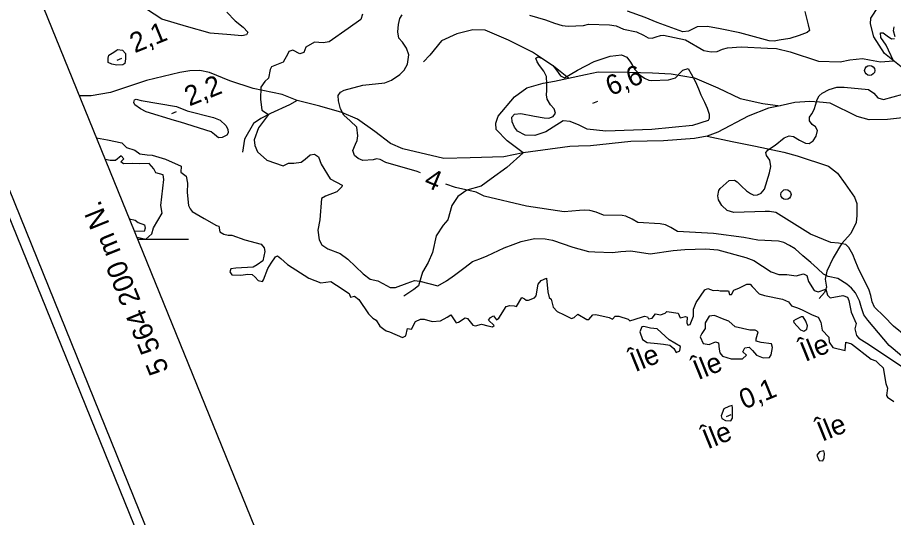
# Model space of a CAD drawing. Extents: x 362852 to 366875, y 5563573 to 5566479.
# Drawn here: x 363216.4 to 363390, y 5564144.9 to 5564244 of the extents above; entities that cross this region are included whole.
import ezdxf

# ---------------------------------------------------------------- set-up
doc = ezdxf.new("R2010")
doc.units = 0
for name, color, linetype in [('Niveau 2', 7, 'Continuous'), ('Niveau 22', 7, 'Continuous'), ('Niveau 3', 7, 'Continuous'), ('Niveau 36', 7, 'Continuous'), ('Niveau 4', 7, 'Continuous'), ('Niveau 60', 7, 'Continuous'), ('Niveau 61', 7, 'Continuous'), ('Niveau 8', 7, 'Continuous')]:
    doc.layers.add(name, color=color, linetype=linetype)

msp = doc.modelspace()

# ---------------------------------------------------------------- linework, layer by layer
at = {"layer": 'Niveau 2'}
for points in [[(363284.75, 5564244.65), (363284.45, 5564243.58), (363281.94, 5564241.78), (363278.15, 5564239.18), (363276.97, 5564239), (363275.24, 5564239.09), (363273.57, 5564238.13), (363273.14, 5564237.07), (363272.37, 5564236.81), (363270.94, 5564237.53), (363270.17, 5564237.27), (363269.98, 5564236.82), (363269.05, 5564235.17), (363266.75, 5564234.21), (363266.46, 5564233.71), (363266.12, 5564231.99), (363265.4, 5564231.31), (363264.62, 5564230.17), (363264.54, 5564227.82), (363264.84, 5564225.62), (363266.14, 5564224.77), (363264.17, 5564222.14), (363263.31, 5564219.71), (363263.45, 5564218.64), (363263.98, 5564217.36), (363265.82, 5564215.69), (363269.03, 5564214.59), (363270.08, 5564215.1), (363271.19, 5564215.13), (363272.61, 5564215.34), (363273.42, 5564215.94), (363274.39, 5564216.78), (363275.28, 5564216.9), (363276.07, 5564216.36), (363276.6, 5564214.95), (363278.35, 5564211.98)], [(363296.25, 5564213.23), (363295.58, 5564213.47), (363289.38, 5564215.25), (363288.26, 5564215.84), (363287.57, 5564215.99), (363286.91, 5564215.78), (363284.83, 5564215.66), (363283.93, 5564216.03), (363283.16, 5564216.65), (363282.87, 5564217.65), (363283.36, 5564218.86), (363283.72, 5564219.64), (363283.84, 5564220.56), (363283.64, 5564222.23), (363282.3, 5564223.48), (363281.05, 5564224.65), (363280.41, 5564225.88), (363280, 5564227.46), (363279.92, 5564228.55), (363280.4, 5564229.2), (363281.12, 5564229.56), (363284.83, 5564230.56), (363289.21, 5564231.02), (363290.54, 5564231.58), (363292.14, 5564232.69), (363293.02, 5564233.56), (363293.67, 5564234.71), (363293.95, 5564236.58), (363293.52, 5564237.9), (363292.69, 5564239.12), (363291.94, 5564239.87), (363291.77, 5564241.17), (363291.92, 5564242.61), (363292.17, 5564243.79), (363292.61, 5564244.53)], [(363317.88, 5564244.44), (363321.02, 5564243.51), (363322.84, 5564242.9), (363324.31, 5564242.39), (363325.49, 5564242.26), (363327.02, 5564242.34), (363328.55, 5564242.42), (363329.53, 5564242.64), (363333.71, 5564242.52), (363335.04, 5564242.33), (363336.5, 5564241.69), (363339.05, 5564241.13), (363340.45, 5564240.47), (363341.35, 5564239.97), (363342.2, 5564239.89), (363342.97, 5564240.15), (363343.84, 5564240.45), (363344.44, 5564240.52), (363348.78, 5564239.58), (363352.41, 5564237.48), (363353.84, 5564237.2), (363355.06, 5564237.28), (363356.08, 5564237.7), (363357.1, 5564237.95), (363359.81, 5564238.21), (363364.99, 5564237.94), (363366.79, 5564237.82), (363369.49, 5564237.21), (363375.11, 5564235.31), (363379.4, 5564235.23), (363381.36, 5564235.62), (363383.83, 5564235.84), (363385.24, 5564235.62), (363387.41, 5564235.22), (363389.97, 5564235.41), (363388.54, 5564238.51), (363387.47, 5564240), (363387.38, 5564240.97), (363387.95, 5564240.95), (363388.71, 5564240.33), (363389.58, 5564239.76)], [(363372.43, 5564245.18), (363373.11, 5564242.52), (363373.37, 5564241.44), (363372.85, 5564241.04), (363371.29, 5564240.44), (363369.46, 5564239.86), (363367.36, 5564239.48), (363366.37, 5564239.31), (363365.34, 5564239.38), (363359.53, 5564240.96), (363355.62, 5564241.76), (363353.11, 5564242.21), (363351.06, 5564242.16), (363349.37, 5564241.27), (363348.23, 5564241.16), (363343.19, 5564243), (363340.77, 5564243.98), (363337.3, 5564245.22)], [(363390.3, 5564240.13), (363389.97, 5564241.36), (363390.09, 5564242.11)], [(363389.58, 5564239.76), (363390.17, 5564239.82)], [(363236.19, 5564237.64), (363237.24, 5564237.51), (363237.82, 5564236.88), (363237.83, 5564235.82), (363237.66, 5564234.87), (363237.28, 5564234.58), (363236.11, 5564234.53), (363235.09, 5564234.73), (363234.38, 5564235.06), (363234.34, 5564235.92), (363234.53, 5564236.5), (363235.16, 5564236.95), (363235.86, 5564237.37), (363236.19, 5564237.64)], [(363349.9, 5564232.85), (363350.77, 5564231.21), (363351.35, 5564229.83), (363351.84, 5564228.66), (363352.52, 5564227.2), (363353.07, 5564226.05), (363353.45, 5564224.84), (363353.44, 5564223.96), (363353.24, 5564223.56), (363350.15, 5564222.57), (363342.09, 5564221.81), (363333.01, 5564221.43), (363329.26, 5564221.86), (363327.69, 5564222.64), (363325.95, 5564223.35), (363324.52, 5564223.49), (363322.52, 5564222.28), (363321.12, 5564221.31), (363318.93, 5564220.58), (363317.02, 5564220.65), (363315.5, 5564221.45), (363314.91, 5564222.27), (363314.41, 5564223.31), (363314.39, 5564224.24), (363314.89, 5564224.82), (363316.14, 5564224.97), (363318.82, 5564224.41), (363320.76, 5564224.1), (363321.66, 5564224.04), (363322.58, 5564224.37), (363322.99, 5564225.04), (363322.76, 5564225.88), (363321.99, 5564226.68), (363321.34, 5564227.78), (363321.22, 5564228.67), (363321.3, 5564229.52), (363321.31, 5564230.83), (363321.2, 5564232.29), (363320.67, 5564233.38), (363319.84, 5564234.47), (363319.35, 5564235.2), (363319.11, 5564235.91), (363319.49, 5564236.2), (363320.45, 5564235.85), (363322.48, 5564234.45), (363323.24, 5564233.52), (363324.02, 5564232.41), (363324.8, 5564232.05), (363327.35, 5564233.56), (363330.69, 5564235.28), (363332.67, 5564235.92), (363333.86, 5564236.36), (363336.07, 5564236.6), (363337.15, 5564236.11), (363337.88, 5564235.11), (363338.72, 5564233.71), (363339.76, 5564232.58), (363340.65, 5564231.96), (363341.5, 5564231.57), (363342.01, 5564231.53), (363345.4, 5564231.64), (363346.8, 5564232.04), (363347.58, 5564232.87), (363348.22, 5564233.58), (363349.27, 5564233.89), (363349.9, 5564232.85)], [(363392.43, 5564180.83), (363389.98, 5564182.8), (363388.17, 5564184.73), (363386.22, 5564186.54), (363385.78, 5564187.6), (363385.5, 5564188.86), (363385.18, 5564189.91), (363383, 5564194.37), (363382.39, 5564195.81), (363381.96, 5564197), (363381.17, 5564198.42), (363380.56, 5564198.97), (363379.08, 5564199.23), (363377.57, 5564199.4), (363373.57, 5564201.04), (363366.65, 5564205.32), (363365.43, 5564205.55), (363364.55, 5564205.56), (363358.33, 5564205.32), (363357.04, 5564205.72), (363355.95, 5564206.69), (363355.33, 5564207.87), (363355.2, 5564208.63), (363355.37, 5564209.7), (363355.63, 5564210.12), (363357.41, 5564211.69), (363358.45, 5564211.75), (363359.02, 5564211.42), (363359.89, 5564210.54), (363360.89, 5564209.65), (363361.63, 5564209.08), (363362.33, 5564208.75), (363363.06, 5564208.81), (363363.78, 5564209.17), (363364.4, 5564209.93), (363365.41, 5564213.17), (363365.68, 5564214.47), (363365.48, 5564215.7), (363364.84, 5564216.62), (363364.72, 5564217.2), (363365.17, 5564217.76), (363365.8, 5564218.21), (363366.53, 5564218.7), (363368.35, 5564220.16), (363369.31, 5564220.56), (363370.18, 5564220.43), (363371.37, 5564219.68), (363372.57, 5564219.05), (363373.26, 5564219.03), (363374.04, 5564219.55), (363374.67, 5564220.44), (363374.93, 5564221.61), (363374.56, 5564222.33), (363373.87, 5564222.79), (363373.32, 5564223.5), (363373.32, 5564224.25), (363373.8, 5564224.89), (363374.3, 5564225.78), (363374.63, 5564226.8), (363374.84, 5564227.76), (363375.23, 5564228.49), (363375.83, 5564228.99), (363377.27, 5564229.72), (363378.77, 5564230.16), (363380.22, 5564230.15), (363385.02, 5564229.73), (363386.08, 5564228.98), (363386.9, 5564228.08), (363387.99, 5564227.72), (363391.85, 5564228.78)], [(363247.54, 5564223.59), (363241.88, 5564225.29), (363240.75, 5564225.88), (363239.66, 5564226.68), (363239.46, 5564227.16), (363239.62, 5564227.67), (363239.94, 5564227.8), (363240.94, 5564227.53), (363247.88, 5564226.37), (363250, 5564225.5), (363255.27, 5564224.14), (363256.56, 5564223.62), (363257.68, 5564222.59), (363258.1, 5564221.88), (363258.16, 5564221.16), (363257.87, 5564220.66), (363256.98, 5564220.22), (363256.25, 5564220.17), (363255.42, 5564220.82), (363254.75, 5564221.35), (363248.69, 5564223.26), (363247.54, 5564223.59)], [(363278.35, 5564211.98), (363280.75, 5564210.74), (363280.7, 5564210.4), (363279.68, 5564209.41), (363277.45, 5564208.6), (363276.64, 5564208.13), (363276.31, 5564203.85), (363275.91, 5564201.81), (363276.15, 5564199.9), (363276.73, 5564198.95), (363277.9, 5564198.13), (363280.35, 5564197.21), (363281.83, 5564196.08), (363284.87, 5564193.16), (363286.31, 5564192.13), (363287.82, 5564191.82), (363288.82, 5564191.24), (363290.27, 5564190.47), (363291.33, 5564190.48), (363293.61, 5564191.31), (363295.07, 5564191.86), (363296.13, 5564191.71), (363297.89, 5564191.29), (363299.67, 5564190.78), (363301.44, 5564191.78), (363303.02, 5564192.94), (363305.12, 5564194.51), (363306.54, 5564195.61), (363308, 5564196.16), (363309.44, 5564196.77), (363312.86, 5564198.33), (363314.64, 5564199.02), (363316.23, 5564199.56), (363318.86, 5564200.16), (363320.96, 5564200.1), (363322.39, 5564199.83), (363326.42, 5564198.45), (363329.52, 5564197.62), (363330.81, 5564197.53), (363334.33, 5564197.38), (363335.98, 5564197.63), (363337.95, 5564197.71), (363341.77, 5564197.12), (363346.32, 5564197.78), (363348.67, 5564198.01), (363350.66, 5564198.04), (363352.82, 5564198.13), (363355.16, 5564197.92), (363360.74, 5564196.44), (363362.33, 5564195.79), (363365.78, 5564193.54), (363367.3, 5564193.05), (363368.88, 5564193.03), (363370.73, 5564192.8), (363372.15, 5564193.15), (363372.84, 5564192.87), (363373.17, 5564191.63), (363374.29, 5564189.85), (363375.08, 5564189.61), (363376.55, 5564190.12), (363376.88, 5564188.92), (363377.46, 5564188.42), (363379.96, 5564188.9), (363380.87, 5564188.53), (363381.13, 5564187.89), (363381.6, 5564185.58), (363382.62, 5564183.31), (363382.32, 5564182.24), (363382.67, 5564180.95), (363383.13, 5564180.45), (363384.69, 5564179.42), (363389.38, 5564176.31), (363392.24, 5564174.44)], [(363339.32, 5564203.37), (363338.18, 5564204.01), (363336.98, 5564204.63), (363336.23, 5564204.76), (363332.51, 5564204.83), (363331.08, 5564205.41), (363329.83, 5564205.7), (363328.67, 5564205.78), (363327.76, 5564205.71), (363324.72, 5564205.5), (363317.26, 5564206.56), (363308.91, 5564208.56), (363307.31, 5564209.39), (363303.23, 5564210.3), (363301.3, 5564210.95)], [(363391.56, 5564176.92), (363389.13, 5564178.97), (363384.91, 5564183.96), (363384.08, 5564185.05), (363383.62, 5564186.42), (363383.23, 5564187.82), (363382.43, 5564189.42), (363381.66, 5564190.35), (363380.76, 5564191.16), (363378.94, 5564192.22), (363377.05, 5564192.68), (363376.12, 5564193.1), (363374.91, 5564194.21), (363373.64, 5564195.44), (363372.02, 5564196.76), (363370.51, 5564198.13), (363369.41, 5564198.79), (363368.24, 5564199.36), (363367.17, 5564199.67), (363363.09, 5564199.83), (363360.31, 5564200.35), (363354.34, 5564201.16), (363347.22, 5564201.55), (363345.88, 5564202.37), (363344.78, 5564202.9), (363343.76, 5564203.1), (363339.32, 5564203.37)]]:
    msp.add_lwpolyline(points, dxfattribs=at)
at = {"layer": 'Niveau 22'}
for points in [[(363325.59, 5564231.96), (363322.61, 5564234.35), (363318.44, 5564237.15), (363313.71, 5564239.51), (363309.08, 5564241.45), (363306.6, 5564241.54), (363303.43, 5564240.76), (363300.43, 5564239.39), (363298.13, 5564236.55), (363296.83, 5564235.18)], [(363394.66, 5564224.46), (363388.78, 5564223.78), (363385.18, 5564223.71), (363382.79, 5564224.37), (363377.43, 5564226.98), (363375.3, 5564227.22), (363373.42, 5564227.32), (363370.45, 5564227.11), (363367.5, 5564226.48), (363365.19, 5564225.99), (363361.2, 5564224.46), (363355.16, 5564221.25), (363353.04, 5564220.49), (363350.54, 5564220.02), (363344.41, 5564219.57), (363337.92, 5564219.4), (363329.92, 5564218.52), (363327.58, 5564218.46), (363325.87, 5564218.4), (363316.61, 5564217.17), (363312.77, 5564216.35), (363306.11, 5564216.19), (363300.91, 5564216.06), (363292.74, 5564217.97), (363290.3, 5564219.04), (363287.19, 5564221.41), (363283.75, 5564223.82), (363280.7, 5564225.14), (363276.3, 5564226.44), (363274.49, 5564226.89), (363271.85, 5564227.52), (363268.85, 5564228.74), (363263.1, 5564229.91), (363258.51, 5564231.45), (363254.46, 5564233.06), (363252.51, 5564233.49), (363250.54, 5564233.42), (363248.6, 5564233.11), (363241.99, 5564231.53), (363234.85, 5564229.12), (363230.99, 5564228.46), (363228.73, 5564228.44)], [(363316.61, 5564217.17), (363313.43, 5564219.53), (363311.28, 5564221.82), (363311.19, 5564223.05), (363311.67, 5564224.44), (363314.87, 5564228.26), (363317.3, 5564230.07), (363320.54, 5564231), (363322.82, 5564231.35), (363325.59, 5564231.96), (363328.98, 5564232.72), (363331.44, 5564233.22), (363337.48, 5564233.13), (363342.25, 5564233.01), (363345.96, 5564232.82), (363350.55, 5564232), (363355.19, 5564230.05), (363359.63, 5564227.91), (363364.09, 5564226.97), (363367.5, 5564226.48)], [(363271.85, 5564227.52), (363270.29, 5564226.65), (363266.55, 5564224.99), (363264.6, 5564223.95), (363263.2, 5564222.97), (363261.37, 5564219.87), (363261, 5564217.32)], [(363353.04, 5564220.49), (363358, 5564219.42), (363362.62, 5564218.51), (363368.28, 5564217.29), (363370.93, 5564216.56), (363377.11, 5564214.55), (363378.87, 5564213.14), (363380.38, 5564211.02), (363382.26, 5564208.36), (363382.74, 5564207.1), (363382.73, 5564204.77), (363382.62, 5564203.37), (363381.52, 5564201.16), (363379.69, 5564199.13), (363378.05, 5564196.36), (363376.78, 5564193.71), (363376.44, 5564192.13), (363376.73, 5564190.55), (363376.29, 5564189.49), (363375.25, 5564188.3)], [(363316.61, 5564217.17), (363313.37, 5564214.24), (363310.28, 5564212.01), (363308.28, 5564210.55), (363305.45, 5564209.74), (363303.69, 5564208.53), (363302.46, 5564206.74), (363301.67, 5564203.9), (363300.74, 5564202.82), (363299.38, 5564200.68), (363298.66, 5564197.43), (363297.8, 5564195.45), (363296.63, 5564193.48), (363295.86, 5564190.77), (363294.95, 5564190.1), (363292.94, 5564188.78)]]:
    msp.add_lwpolyline(points, dxfattribs=at)
at = {"layer": 'Niveau 3'}
for p, q in [((363236.13, 5564235.53), (363237.09, 5564235.92)), ((363330.42, 5564227.04), (363331.38, 5564227.43)), ((363246.96, 5564224.98), (363247.92, 5564225.37)), ((363356.89, 5564164.89), (363357.85, 5564165.28))]:
    msp.add_line(p, q, dxfattribs=at)
at = {"layer": 'Niveau 36'}
for centre in [(363385.27, 5564233.51), (363368.68, 5564208.88)]:
    msp.add_circle(centre, 1, dxfattribs=at)
at = {"layer": 'Niveau 4'}
for points in [[(363397.38, 5564231.64), (363394.75, 5564232.56), (363391.5, 5564234.18), (363388.22, 5564236.83), (363386.1, 5564240.16), (363385.43, 5564242.72), (363385.49, 5564243.83), (363387.01, 5564246.16), (363387.03, 5564247.1), (363386.31, 5564247.6), (363382.98, 5564248.41), (363379.16, 5564248.89), (363376.63, 5564249.28), (363375.68, 5564249.13), (363373.75, 5564248.8), (363371.65, 5564248.91), (363369.24, 5564250.2), (363366.35, 5564251.28)], [(363257.9, 5564245.05), (363259.57, 5564243.3), (363261.15, 5564242.08), (363262.07, 5564241.08), (363261.8, 5564240.53), (363260.88, 5564240.33), (363258.66, 5564240.53), (363254.61, 5564240.9), (363249.87, 5564242.18), (363245.03, 5564243.66), (363241.94, 5564245.63)], [(363232.09, 5564220.16), (363234.21, 5564219.76), (363237.1, 5564219.16), (363238, 5564218.21), (363239.66, 5564217.72), (363240.67, 5564216.95), (363242.12, 5564216.8), (363243.1, 5564216.71), (363245.74, 5564215.94), (363248.87, 5564214.49), (363248.79, 5564213.32), (363249.8, 5564212.55), (363250.08, 5564211.16), (363250.03, 5564209.32), (363250.3, 5564206.73), (363250.65, 5564206.06), (363251, 5564205.52), (363253.4, 5564204.14), (363255.86, 5564202.78), (363256.31, 5564202.6)], [(363240.09, 5564200.45), (363241.81, 5564200.02), (363243, 5564201.09), (363243.36, 5564202.31), (363245.09, 5564205.23), (363244.83, 5564206.75), (363245.43, 5564211.91), (363245.3, 5564212.8), (363243.82, 5564213.18), (363243.41, 5564214.01), (363242.47, 5564215.06), (363240.62, 5564214.98), (363239.14, 5564215.05), (363237.4, 5564215.01), (363236.86, 5564215.41), (363237.49, 5564215.99), (363236.93, 5564216.57), (363235.81, 5564215.66), (363234.74, 5564215.65), (363233.84, 5564215.87)], [(363238.62, 5564204.07), (363239.72, 5564203.79), (363240.29, 5564203.34), (363241.54, 5564202.92), (363241.7, 5564202.24), (363241.53, 5564201.6), (363239.62, 5564201.63)], [(363256.31, 5564202.6), (363256.47, 5564201.47), (363257.28, 5564201.05), (363258.17, 5564200.86), (363258.87, 5564200.84), (363261.46, 5564199.92), (363264.72, 5564199.03), (363265.27, 5564198.32), (363265.43, 5564197.63), (363265.03, 5564195.76), (363263.93, 5564194.93), (363263.1, 5564194.51), (363259.68, 5564194.27), (363258.66, 5564194.16), (363258.47, 5564193.57), (363258.9, 5564193), (363260.63, 5564192.91), (363262.07, 5564193.08), (363262.9, 5564193.05), (363263.49, 5564192.54), (363264.09, 5564191.85), (363264.94, 5564191.64), (363265.17, 5564191.99), (363266.04, 5564194.24), (363266.68, 5564195.26), (363267.52, 5564196.56), (363267.95, 5564196.74), (363268.61, 5564196.2), (363269.93, 5564195), (363274.14, 5564192.31), (363276.53, 5564191.42), (363278.51, 5564191.63), (363279.63, 5564190.9), (363282.12, 5564189.31), (363282.38, 5564188.54), (363283.18, 5564188.75), (363284.02, 5564188.1), (363285.96, 5564185.27), (363286.83, 5564184.38), (363287.51, 5564183.97), (363288.18, 5564182.81), (363289, 5564182.21), (363289.45, 5564181.9), (363290.11, 5564181.67), (363292.71, 5564180.56), (363293.33, 5564180.89), (363293.71, 5564182.37), (363294.48, 5564182.19), (363295.28, 5564183.72), (363296.27, 5564184.2), (363296.97, 5564184.18), (363298.55, 5564183.71), (363300.25, 5564183.86), (363301.52, 5564184.58), (363302.25, 5564185.08), (363303.31, 5564183.45), (363303.81, 5564183.6), (363305.09, 5564184.45), (363305.57, 5564184.34), (363306.63, 5564183.02), (363307.14, 5564182.86), (363308.33, 5564183.17), (363309.58, 5564182.88), (363310.5, 5564182.64), (363310.88, 5564182.92), (363309.76, 5564183.96), (363310.15, 5564184.5), (363310.75, 5564184.88), (363311.29, 5564184.04), (363311.76, 5564184.42), (363313.26, 5564186.69), (363313.97, 5564186.92), (363314.83, 5564186.84), (363315.26, 5564186.71), (363316.34, 5564188.48), (363316.84, 5564188.19), (363317.18, 5564187.96), (363317.68, 5564187.98), (363318.82, 5564188.4), (363319.16, 5564188.79), (363319.57, 5564191.1), (363320.19, 5564191.86), (363321.26, 5564192.31), (363321.52, 5564189.59), (363321.79, 5564188.51), (363322.13, 5564188.15), (363322.54, 5564186.57), (363323.34, 5564185.71), (363324.75, 5564185.04), (363326.19, 5564184.33), (363326.74, 5564184.5), (363327.41, 5564185.16), (363329.23, 5564184.1), (363329.65, 5564184.15), (363330.41, 5564185.03), (363331.01, 5564185.1), (363333.65, 5564184.51), (363334.3, 5564184.16), (363334.86, 5564184.77), (363335.54, 5564184.8), (363337.42, 5564184.21)], [(363337.42, 5564184.21), (363337.76, 5564183.85), (363340.04, 5564184.56), (363340.62, 5564184.8), (363341.24, 5564184.68), (363341.47, 5564184.28), (363342.18, 5564184.39), (363342.83, 5564185.23), (363343.84, 5564185.08), (363344.77, 5564185.41), (363345.09, 5564185.68), (363347.31, 5564185.35), (363347.69, 5564184.44), (363348.77, 5564184.71), (363349.13, 5564184.6), (363349.05, 5564183.44), (363349.23, 5564183.01), (363349.68, 5564183.14), (363350.38, 5564184.76), (363350.35, 5564186.19), (363350.87, 5564187.48), (363352.62, 5564190.03), (363353.21, 5564190.28), (363354.27, 5564189.85), (363355.11, 5564189.95), (363355.67, 5564189.81), (363357.31, 5564189.8), (363357.49, 5564189.06), (363357.91, 5564189.11), (363358.38, 5564189.94), (363359.5, 5564190.41), (363360.9, 5564191.12), (363361.58, 5564191.16), (363361.96, 5564190.69), (363363.4, 5564189.22), (363364.41, 5564188.89), (363368, 5564188.14), (363369.16, 5564187.62), (363369.8, 5564186.82), (363370.97, 5564186.43), (363371.88, 5564186.06), (363373.87, 5564185.08), (363375.08, 5564184.58), (363375.61, 5564183.61), (363375.85, 5564182.01), (363377.18, 5564180.62), (363377.27, 5564179.66), (363377.98, 5564178.57), (363380.38, 5564177.95), (363380.57, 5564179.6), (363381.64, 5564179.29), (363385.56, 5564176.23), (363386.5, 5564175.93), (363387.04, 5564175.4), (363387.92, 5564174.52), (363388.46, 5564171.42), (363388.77, 5564170.54), (363388.57, 5564169.07), (363388.78, 5564168.72), (363390.07, 5564167.88)], [(363356.09, 5564176.85), (363357.82, 5564176.32), (363358.88, 5564176.33), (363360.08, 5564176.33), (363360.83, 5564177.08), (363360.12, 5564177.73), (363360.56, 5564178.48), (363361.37, 5564178.63), (363362.03, 5564177.96), (363362.85, 5564177.05), (363364.14, 5564176.53), (363365.44, 5564176.57), (363365.77, 5564177.15), (363366.04, 5564178.58), (363365.8, 5564179.3), (363363.74, 5564179.56), (363362.8, 5564179.86), (363362.75, 5564180.28), (363363.16, 5564181.71), (363362.61, 5564181.98), (363361.52, 5564182.02), (363358.6, 5564182.68), (363357.33, 5564183.78), (363356.44, 5564184.1), (363354.52, 5564184.92), (363353.45, 5564184.79), (363352.68, 5564183.46), (363352.64, 5564182.37), (363352, 5564181.35), (363351.65, 5564180.7), (363352.26, 5564179.39), (363353.49, 5564179.15), (363354.7, 5564179.72), (363355.3, 5564179.47), (363355.45, 5564178.22), (363355.56, 5564177.51), (363356.09, 5564176.85)], [(363370.26, 5564183.5), (363371.54, 5564182.09), (363372.23, 5564181.81), (363372.82, 5564182.18), (363372.92, 5564182.85), (363372.64, 5564183.81), (363372.1, 5564184.65), (363371.66, 5564184.65), (363370.61, 5564184.15), (363370.18, 5564183.84), (363370.26, 5564183.5)], [(363339.74, 5564181.67), (363340.26, 5564180.13), (363341.19, 5564179.57), (363343.22, 5564179.36), (363344.41, 5564179.23), (363345.69, 5564179.02), (363346.46, 5564178.39), (363346.92, 5564177.58), (363347.67, 5564177.9), (363347.75, 5564178.75), (363345.56, 5564180.09), (363343.18, 5564182.3), (363341.82, 5564182.41), (363340.54, 5564182.76), (363340.15, 5564182.65), (363339.74, 5564181.67)], [(363356.39, 5564166.42), (363355.83, 5564165.05), (363356, 5564164.5), (363356.68, 5564164.09), (363357.76, 5564164.04), (363358.11, 5564164.57), (363358.09, 5564166.7), (363357.99, 5564167.09), (363357.33, 5564166.88), (363356.39, 5564166.42)], [(363375.35, 5564157.92), (363374.81, 5564157.26), (363375.28, 5564156.14), (363375.98, 5564156.12), (363376.25, 5564156.67), (363376.31, 5564157.57), (363376.16, 5564158.08), (363375.35, 5564157.92)]]:
    msp.add_lwpolyline(points, dxfattribs=at)
at = {"layer": 'Niveau 60'}
for points in [[(363470.95, 5563573.17), (366875.21, 5564954.96), (366256.48, 5566479.3), (362852.22, 5565097.5), (363470.95, 5563573.17)], [(363472.05, 5563575.77), (366872.61, 5564956.04), (366255.38, 5566476.69), (362854.83, 5565096.41), (363472.05, 5563575.77)], [(362880.89, 5565085.4), (365762.56, 5566255.07), (366364.73, 5564771.5), (366364.73, 5564771.5), (363483.08, 5563601.82), (362880.89, 5565085.4)]]:
    msp.add_lwpolyline(points, dxfattribs=at)
at = {"layer": 'Niveau 61'}
msp.add_lwpolyline([(363250.28, 5564200), (363240.28, 5564200)], dxfattribs=at)

# ---------------------------------------------------------------- texts
at = {"layer": 'Niveau 2'}
msp.add_text('4', height=3.93, rotation=337.5043, dxfattribs=at).set_placement((363296.74, 5564210.62))
at = {"layer": 'Niveau 3'}
for s, p in [('2,1  ', (363239.64, 5564236.89)), ('6,6  ', (363333.93, 5564228.4)), ('2,2  ', (363250.47, 5564226.34)), ('0,1  ', (363360.4, 5564166.25))]:
    msp.add_text(s, height=3.93, rotation=22.09, dxfattribs=at).set_placement(p)
at = {"layer": 'Niveau 61'}
msp.add_text('5 564 200 m N.', height=4, rotation=112.0921, dxfattribs=at).set_placement((363246.46, 5564174.11))
at = {"layer": 'Niveau 8'}
for p in [(363372.5, 5564175.68), (363338.81, 5564173.66), (363351.28, 5564172.08), (363375.85, 5564159.87), (363353.17, 5564158.36)]:
    msp.add_text('Île', height=3.93, rotation=22.09, dxfattribs=at).set_placement(p)

doc.saveas('drawing.dxf')
